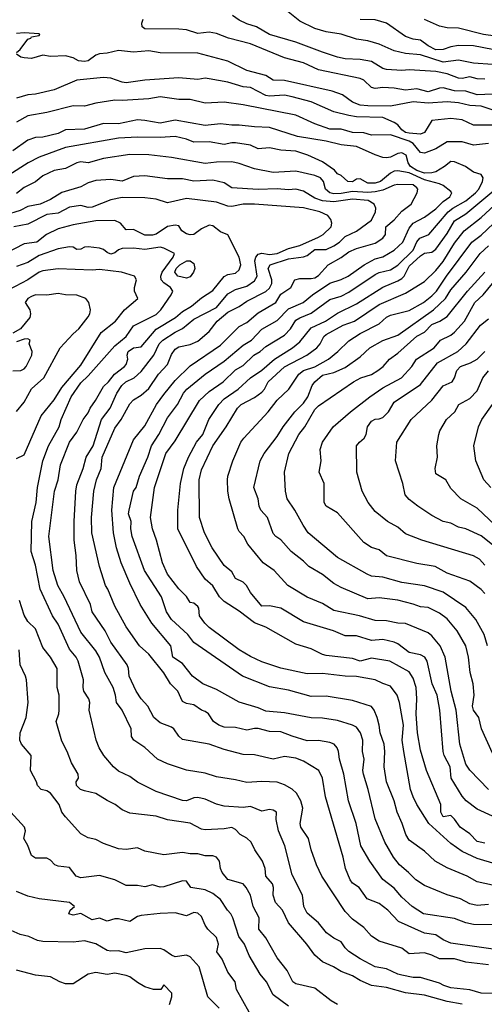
# Model space of a CAD drawing. Header units: metres. Extents: x -46681 to -43747, y -240911 to -237677.
# Tile 712 of 1056: x -46205 to -46143, y -238448 to -238318. Entities that reach past the tile are written whole.
import ezdxf

# ---------------------------------------------------------------- set-up
doc = ezdxf.new("R2010")
doc.units = ezdxf.units.M
doc.layers.add('CONTOUR_INDEX', color=1, linetype='Continuous')
doc.layers.add('CONTOUR_INTER', color=3, linetype='Continuous')

msp = doc.modelspace()

# ---------------------------------------------------------------- linework, layer by layer
at = {"layer": 'CONTOUR_INDEX'}
for points, elevation in [([(-46140.1, -238320.45), (-46143.26, -238320.02), (-46146.6, -238319.17), (-46148.1, -238319.14), (-46149.1, -238318.92), (-46151.1, -238318.04)], 105), ([(-46205.1, -238322.42), (-46204.6, -238322), (-46203.6, -238320.65), (-46203.22, -238320.52), (-46203.1, -238320.32), (-46202.1, -238320.15), (-46202, -238320.02), (-46202.1, -238319.95), (-46204.1, -238319.79), (-46205.1, -238319.91)], 100), ([(-46141.6, -238330.17), (-46143.6, -238329.51), (-46145.1, -238329.43), (-46146.6, -238329.06), (-46148.1, -238328.94), (-46150.6, -238329.12), (-46152.6, -238328.95), (-46155.6, -238329.54), (-46158.6, -238329.5), (-46159.6, -238329.37), (-46160.6, -238329.01), (-46161.92, -238328.02), (-46163.32, -238327.52), (-46169.6, -238326.11), (-46171.1, -238326.09), (-46172.1, -238325.45), (-46174.6, -238324.81), (-46177.1, -238323.58), (-46181.1, -238322.49), (-46186.1, -238322.45), (-46187.6, -238322.18), (-46189.6, -238322.37), (-46191.6, -238322.17), (-46193.1, -238322.5), (-46194.1, -238322.57), (-46194.6, -238322.75), (-46195.6, -238323.5), (-46196.1, -238323.6), (-46196.87, -238323.52), (-46197.6, -238323.1), (-46198.6, -238322.87), (-46200.6, -238322.93), (-46201.6, -238322.76), (-46203.1, -238323.19), (-46204.1, -238323.12), (-46204.54, -238323.02), (-46205.1, -238322.62)], 100), ([(-46142.6, -238435.25), (-46144.1, -238435.39), (-46145.1, -238435.17), (-46146.3, -238434.52), (-46148.1, -238434), (-46151.1, -238432.77), (-46152.22, -238432.02), (-46153.18, -238431.02), (-46154.4, -238430.02), (-46155.18, -238429.02), (-46156.33, -238427.02), (-46157.6, -238423.93), (-46158.52, -238420.02), (-46159.14, -238418.02), (-46159.23, -238417.52), (-46159.06, -238416.02), (-46159.29, -238415.02), (-46159.26, -238413.52), (-46159.55, -238412.52), (-46160.1, -238411.8), (-46160.6, -238411.5), (-46162.6, -238410.9), (-46164.6, -238410.61), (-46166.1, -238410.54), (-46169.6, -238409.89), (-46172.1, -238409.64), (-46173.1, -238409.2), (-46175.6, -238408.48), (-46178.6, -238406.79), (-46180.45, -238406.02), (-46181.81, -238405.02), (-46183.1, -238403.36), (-46184.39, -238402.52), (-46184.65, -238401.02), (-46187.2, -238398.02), (-46188.74, -238395.52), (-46190.1, -238392.71), (-46191.23, -238390.02), (-46191.84, -238388.02), (-46192.26, -238386.02), (-46192.46, -238383.02), (-46192.2, -238380.02), (-46189.6, -238373.73), (-46188.1, -238371.85), (-46186.55, -238369.02), (-46185.6, -238367.7), (-46184.1, -238365.84), (-46182.1, -238363.91), (-46178.1, -238361.17), (-46175.6, -238358.72), (-46174.6, -238358.19), (-46173.1, -238356.9), (-46170.78, -238355.52), (-46170.1, -238354.41), (-46168.79, -238353.52), (-46168.27, -238352.52), (-46167.6, -238352.36), (-46166.1, -238352.37), (-46165.6, -238352.24), (-46165.1, -238351.97), (-46163.84, -238350.52), (-46162.1, -238349.57), (-46161.1, -238348.82), (-46160.1, -238348.36), (-46157.6, -238347.67), (-46156.6, -238347.02), (-46156.26, -238346.52), (-46156.18, -238345.52), (-46155.1, -238344.57), (-46154.1, -238343.41), (-46152.83, -238342.52), (-46152.05, -238341.02), (-46151.96, -238340.52), (-46152.1, -238340.33), (-46152.6, -238339.96), (-46154.6, -238339.89), (-46155.1, -238339.97), (-46156.6, -238340.67), (-46157.6, -238340.86), (-46158.6, -238340.95), (-46160.6, -238340.81), (-46162.1, -238341.1), (-46163.1, -238341.12), (-46163.6, -238340.99), (-46164.17, -238340.52), (-46164.45, -238339.52), (-46164.86, -238339.02), (-46165.6, -238338.72), (-46168.1, -238338.13), (-46171.1, -238338.3), (-46173.6, -238337.83), (-46175.6, -238337.1), (-46176.6, -238336.88), (-46178.6, -238336.93), (-46180.1, -238337.11), (-46184.6, -238336.32), (-46187.6, -238335.98), (-46190.1, -238335.92), (-46193.6, -238336.47), (-46195.6, -238337.04), (-46196.6, -238336.89), (-46197.1, -238337.01), (-46198.6, -238337.77), (-46200.1, -238338.03), (-46201.6, -238338.75), (-46202.6, -238339.53), (-46204.1, -238340.28), (-46205.1, -238341.08)], 95), ([(-46142.6, -238420.03), (-46145.1, -238417.48), (-46145.6, -238416.67), (-46146.39, -238414.02), (-46146.89, -238409.52), (-46147.55, -238407.02), (-46148.35, -238402.52), (-46149, -238401.02), (-46150.1, -238399.67), (-46150.6, -238399.29), (-46153.6, -238398.07), (-46154.6, -238398), (-46156.1, -238397.68), (-46157.6, -238397.67), (-46159.67, -238397.02), (-46163.1, -238396.31), (-46164.6, -238395.42), (-46166.6, -238394.58), (-46169.19, -238393.02), (-46170.97, -238391.02), (-46172.46, -238390.02), (-46174.46, -238387.52), (-46174.98, -238386.52), (-46175.6, -238385.85), (-46175.79, -238385.52), (-46176.96, -238381.52), (-46177.13, -238380.52), (-46177.16, -238379.02), (-46177.13, -238378.52), (-46176.46, -238376.52), (-46175.4, -238374.02), (-46174.99, -238373.52), (-46171.78, -238370.02), (-46170.6, -238368.48), (-46169.05, -238367.02), (-46167.73, -238365.02), (-46167.11, -238364.52), (-46165.6, -238364.04), (-46163.78, -238363.02), (-46162.54, -238362.02), (-46161.1, -238360.6), (-46159.6, -238359.64), (-46157.1, -238358.35), (-46156.1, -238357.45), (-46155.6, -238357.22), (-46153.1, -238356.57), (-46151.2, -238355.52), (-46150.1, -238354.65), (-46149.5, -238354.02), (-46148.18, -238352.02), (-46144.8, -238347.52), (-46143.6, -238346.63), (-46141.1, -238344.26)], 100), ([(-46205.1, -238376.2), (-46204.1, -238375.69), (-46201.83, -238370.52), (-46200.1, -238368.42), (-46199.1, -238366.77), (-46196.6, -238363.83), (-46193.89, -238359.52), (-46191.99, -238358.02), (-46190.81, -238356.52), (-46189.03, -238355.02), (-46189.48, -238354.02), (-46189.49, -238353.52), (-46189.2, -238352.52), (-46189.48, -238352.02), (-46191.21, -238351.52), (-46194.1, -238351.17), (-46195.1, -238351.23), (-46199.6, -238351.05), (-46201.6, -238351.32), (-46202.1, -238351.5), (-46203.6, -238352.53), (-46206.1, -238353.83)], 90), ([(-46142.1, -238387.64), (-46143.6, -238386.45), (-46145.6, -238385.51), (-46146.6, -238385.27), (-46147.6, -238384.75), (-46148.6, -238384.53), (-46150.1, -238383.74), (-46151.95, -238382.52), (-46153.1, -238381.64), (-46153.66, -238381.02), (-46153.97, -238379.52), (-46154.92, -238376.52), (-46154.76, -238374.02), (-46152.83, -238371.02), (-46150.1, -238368.47), (-46148.6, -238366.56), (-46147.44, -238366.02), (-46147.11, -238365.52), (-46146.78, -238364.52), (-46146.32, -238364.02), (-46144.97, -238363.52), (-46144.1, -238363.05), (-46143.09, -238362.02)], 105), ([(-46146.1, -238448.49), (-46148.1, -238448.12), (-46151.1, -238447.27), (-46153.6, -238446.95), (-46156.1, -238446.27), (-46158.1, -238446.01), (-46159.6, -238445.35), (-46160.6, -238444.7), (-46162.1, -238444.16), (-46163.11, -238443.52), (-46164.6, -238442.85), (-46165.6, -238441.99), (-46166.67, -238440.52), (-46169.1, -238437.71), (-46169.9, -238436.02), (-46170.8, -238435.02), (-46171.13, -238434.02), (-46171.07, -238433.02), (-46171.2, -238432.52), (-46172.09, -238431.52), (-46172.17, -238430.52), (-46172.53, -238429.52), (-46173.56, -238428.02), (-46174.05, -238427.02), (-46174.6, -238426.48), (-46175.47, -238426.02), (-46176.1, -238425.35), (-46176.6, -238425.09), (-46177.6, -238425.26), (-46180.1, -238425.37), (-46180.6, -238425.3), (-46182.1, -238424.5), (-46185.1, -238424.05), (-46186.6, -238423.59), (-46190.1, -238423.16), (-46191.1, -238422.74), (-46192.03, -238422.02), (-46193.1, -238421.51), (-46194.6, -238420.55), (-46196.1, -238420.23), (-46196.61, -238420.02), (-46197.15, -238419.52), (-46197.18, -238419.02), (-46196.89, -238418.52), (-46196.93, -238418.02), (-46197.82, -238416.52), (-46198.37, -238415.02), (-46199.1, -238413.65), (-46199.86, -238411.02), (-46199.48, -238410.02), (-46199.46, -238409.52), (-46199.47, -238407.52), (-46199.71, -238406.52), (-46199.72, -238404.02), (-46200.62, -238402.52), (-46201.6, -238401.25), (-46202.6, -238398.74), (-46203.6, -238397.77), (-46204.1, -238396.95), (-46204.71, -238395.02)], 90), ([(-46184.86, -238448.52), (-46184.53, -238447.52), (-46184.52, -238447.02), (-46185.6, -238445.89), (-46185.98, -238446.52), (-46186.98, -238446.52), (-46188.1, -238446.18), (-46189.1, -238445.61), (-46190.1, -238444.84), (-46190.6, -238444.68), (-46192.1, -238444.37), (-46193.1, -238444.53), (-46194.6, -238444.27), (-46195.6, -238444.48), (-46197.6, -238445.77), (-46198.6, -238445.76), (-46199.38, -238445.52), (-46200.6, -238444.85), (-46202.6, -238444.64), (-46205.1, -238443.98)], 85)]:
    msp.add_lwpolyline(points, dxfattribs=dict(at, elevation=elevation))
at = {"layer": 'CONTOUR_INTER'}
for points, elevation in [([(-46142.1, -238324.01), (-46144.6, -238323.81), (-46146.6, -238323.45), (-46148.6, -238323.68), (-46151.6, -238322.74), (-46153.6, -238322.54), (-46155.1, -238322.18), (-46157.1, -238321.32), (-46158.6, -238320.89), (-46160.1, -238320.64), (-46162.1, -238319.99), (-46164.1, -238319.69), (-46165.6, -238319.25), (-46167.6, -238318.28), (-46169.13, -238317.02)], 103), ([(-46142.1, -238327.94), (-46144.1, -238328), (-46145.6, -238327.54), (-46147.1, -238327.48), (-46148.6, -238327.1), (-46149.1, -238327.12), (-46150.6, -238327.61), (-46152.1, -238327.24), (-46153.6, -238327.39), (-46155.1, -238327.12), (-46156.6, -238327.06), (-46157.6, -238327.18), (-46158.1, -238327.05), (-46159.1, -238326.09), (-46159.6, -238325.85), (-46165.1, -238324.73), (-46167.1, -238323.79), (-46169.6, -238323.1), (-46174.1, -238321.26), (-46177.02, -238320.52), (-46178.6, -238319.9), (-46179.6, -238319.74), (-46181.1, -238319.91), (-46182.6, -238319.43), (-46183.6, -238319.31), (-46188.1, -238319.3), (-46188.44, -238319.02), (-46188.49, -238318.52), (-46188.35, -238318.02)], 101), ([(-46143.1, -238325.95), (-46144.1, -238325.9), (-46145.1, -238325.65), (-46146.1, -238325.84), (-46146.6, -238325.8), (-46148.1, -238325.23), (-46149.6, -238324.95), (-46153.1, -238324.72), (-46154.1, -238324.79), (-46156.1, -238324.68), (-46156.6, -238324.52), (-46158.1, -238323.6), (-46159.6, -238323.35), (-46161.6, -238323.26), (-46162.6, -238323.03), (-46164.6, -238322.39), (-46168.1, -238321.04), (-46171.6, -238320.05), (-46173.31, -238319.02), (-46174.6, -238318.62), (-46175.6, -238318.14), (-46176.5, -238317.52)], 102), ([(-46142.1, -238322.02), (-46144.6, -238321.55), (-46146.6, -238321.47), (-46147.6, -238321.65), (-46148.6, -238322.02), (-46149.6, -238322.05), (-46150.6, -238321.52), (-46151.6, -238320.78), (-46152.6, -238320.63), (-46153.6, -238320.3), (-46156.1, -238318.51), (-46157.6, -238318.08), (-46159.6, -238318.06)], 104), ([(-46142.1, -238332.03), (-46144.6, -238332.02), (-46146.1, -238331.32), (-46147.6, -238331.16), (-46150.1, -238331.43), (-46151.1, -238333.01), (-46151.6, -238333.24), (-46153.1, -238333.12), (-46153.6, -238332.99), (-46154.1, -238332.64), (-46154.6, -238332.01), (-46155.1, -238331.69), (-46156.6, -238331.02), (-46160.1, -238330.95), (-46161.1, -238330.77), (-46163.1, -238330.27), (-46166.1, -238328.97), (-46168.6, -238328.27), (-46169.6, -238328.07), (-46171.6, -238328.2), (-46172.1, -238328.13), (-46174.1, -238327.04), (-46175.1, -238326.94), (-46177.1, -238326.36), (-46179.6, -238325.88), (-46180.1, -238325.82), (-46181.1, -238326), (-46183.6, -238325.76), (-46188.1, -238326.07), (-46190.6, -238326.42), (-46191.1, -238326.35), (-46192.6, -238325.8), (-46193.6, -238325.71), (-46197.1, -238326.08), (-46200.1, -238327.36), (-46202.6, -238327.93), (-46203.6, -238328.02), (-46205.1, -238328.47)], 99), ([(-46142.6, -238334.48), (-46144.6, -238334.67), (-46146.1, -238334.25), (-46148.1, -238334.23), (-46149.6, -238335.18), (-46151.1, -238335.75), (-46151.6, -238335.64), (-46152.6, -238334.46), (-46153.1, -238334.14), (-46155.6, -238333.33), (-46158.1, -238333.36), (-46159.1, -238333.06), (-46160.6, -238332.99), (-46162.1, -238332.59), (-46163.6, -238332.55), (-46165.6, -238331.86), (-46168.1, -238330.73), (-46175.1, -238329.36), (-46177.6, -238329.01), (-46180.1, -238329.13), (-46182.1, -238328.64), (-46183.6, -238328.65), (-46186.1, -238328.3), (-46187.6, -238328.54), (-46191.1, -238328.77), (-46192.1, -238328.73), (-46194.6, -238329.12), (-46196.1, -238329.51), (-46197.6, -238329.5), (-46201.1, -238330.37), (-46203.6, -238330.82), (-46205.1, -238331.65)], 98), ([(-46141.6, -238429.94), (-46144.1, -238429.18), (-46146.1, -238428.25), (-46147.6, -238427.21), (-46150.52, -238424.52), (-46152.1, -238422.01), (-46152.58, -238421.02), (-46152.93, -238420.02), (-46153.83, -238415.02), (-46154.02, -238413.52), (-46153.87, -238411.52), (-46154.39, -238408.52), (-46154.69, -238407.52), (-46155.6, -238406.33), (-46156.6, -238406.01), (-46157.6, -238405.5), (-46160.1, -238405.06), (-46161.6, -238405.04), (-46164.6, -238404.67), (-46166.6, -238404.72), (-46170.1, -238403.96), (-46172.6, -238403.11), (-46174.1, -238402.44), (-46175.6, -238401.55), (-46179.6, -238398.56), (-46180.16, -238398.02), (-46180.89, -238397.02), (-46180.97, -238396.02), (-46181.1, -238395.8), (-46181.6, -238395.35), (-46182.1, -238395.26), (-46182.6, -238394.48), (-46183.6, -238393.44), (-46185.11, -238391.52), (-46185.75, -238390.02), (-46186.56, -238387.02), (-46187.1, -238385.52), (-46187.37, -238384.02), (-46186.85, -238380.02), (-46185.35, -238375.52), (-46184.1, -238373.86), (-46180.87, -238368.52), (-46179.6, -238367.31), (-46177.75, -238366.02), (-46176.1, -238364.43), (-46175.1, -238363.87), (-46173.69, -238362.52), (-46172.86, -238362.02), (-46172.1, -238361.34), (-46169.6, -238359.84), (-46168.83, -238359.02), (-46168.1, -238357.89), (-46167.6, -238357.56), (-46166.1, -238356.93), (-46163.6, -238355.11), (-46162.1, -238354.67), (-46161.1, -238354.15), (-46157.6, -238351.81), (-46157.1, -238351.55), (-46155.6, -238351.2), (-46154.6, -238350.58), (-46152.6, -238348.6), (-46152.1, -238347.48), (-46151.69, -238347.02), (-46150.49, -238346.52), (-46147.94, -238343.52), (-46147.33, -238343.02), (-46145.6, -238342.04), (-46144.34, -238341.02), (-46143.9, -238340.52), (-46143.38, -238339.52), (-46143.33, -238339.02), (-46143.6, -238338.57), (-46144.6, -238338.27), (-46145.67, -238337.52), (-46147.1, -238336.9), (-46147.6, -238336.83), (-46148.44, -238337.52), (-46149.6, -238338.22), (-46150.1, -238338.37), (-46151.1, -238338.39), (-46152.1, -238338.05), (-46152.94, -238337.52), (-46153.26, -238337.02), (-46153.51, -238336.02), (-46154.1, -238335.71), (-46154.6, -238335.78), (-46155.6, -238336.28), (-46156.1, -238336.37), (-46156.6, -238336.31), (-46157.6, -238335.99), (-46160.1, -238334.85), (-46162.1, -238334.65), (-46164.1, -238334.17), (-46167.9, -238333.52), (-46171.6, -238332.34), (-46173.6, -238332.26), (-46175.6, -238332.02), (-46176.6, -238332.05), (-46178.1, -238331.86), (-46180.1, -238332.09), (-46184.1, -238331.37), (-46186.1, -238331.76), (-46188.1, -238331.4), (-46189.1, -238331.34), (-46191.6, -238331.87), (-46193.6, -238331.8), (-46196.1, -238332.58), (-46198.6, -238332.65), (-46199.6, -238333.16), (-46201.6, -238333.65), (-46202.6, -238333.69), (-46203.6, -238334.01), (-46205.6, -238335.44)], 97), ([(-46142.1, -238432.7), (-46144.1, -238432.25), (-46145.43, -238431.52), (-46148.1, -238430.42), (-46149.66, -238429.52), (-46151.1, -238428.19), (-46153.1, -238426.75), (-46153.56, -238426.02), (-46154.03, -238424.52), (-46154.69, -238423.02), (-46155.1, -238421.52), (-46156.12, -238419.02), (-46156.4, -238417.02), (-46156.33, -238415.02), (-46156.42, -238414.02), (-46156.96, -238412.52), (-46157.07, -238411.52), (-46157.36, -238410.52), (-46157.74, -238409.52), (-46158.1, -238409.04), (-46160.6, -238408.26), (-46164.1, -238407.67), (-46166.1, -238407.71), (-46169.1, -238406.88), (-46171.6, -238406.46), (-46175.18, -238405.02), (-46181.6, -238400.56), (-46182.43, -238399.52), (-46184.58, -238397.52), (-46185.24, -238396.52), (-46185.89, -238394.52), (-46188.16, -238391.02), (-46189.79, -238386.52), (-46189.96, -238385.52), (-46189.94, -238384.52), (-46190.25, -238383.52), (-46190.19, -238383.02), (-46189.6, -238380.52), (-46189.27, -238380.02), (-46188.82, -238378.52), (-46187.73, -238376.02), (-46187.23, -238374.52), (-46186.26, -238373.02), (-46185.1, -238370.8), (-46183.78, -238369.02), (-46182.98, -238367.52), (-46182.54, -238367.02), (-46180.1, -238365), (-46177.6, -238363.28), (-46175.1, -238361.2), (-46173.99, -238360.52), (-46172.6, -238359.07), (-46170.6, -238357.91), (-46169.1, -238356.35), (-46167.14, -238355.52), (-46165.93, -238354.52), (-46163.6, -238352.99), (-46162.1, -238352.48), (-46161.19, -238352.02), (-46159.09, -238350.52), (-46157.6, -238349.74), (-46156.6, -238349.5), (-46155.1, -238348.58), (-46153.97, -238347.52), (-46153.1, -238345.7), (-46152.6, -238345.01), (-46151.1, -238344.21), (-46149.6, -238343.12), (-46148.6, -238342.15), (-46147.73, -238341.52), (-46147.48, -238341.02), (-46147.6, -238340.83), (-46148.63, -238340.02), (-46149.1, -238339.8), (-46151.1, -238339.26), (-46153.1, -238338.37), (-46154.6, -238338.07), (-46155.1, -238338.13), (-46155.6, -238338.38), (-46156.9, -238339.52), (-46157.6, -238339.73), (-46158.6, -238339.71), (-46159.6, -238339.15), (-46160.1, -238339.2), (-46160.6, -238339.53), (-46161.25, -238339.52), (-46162.1, -238338.72), (-46162.6, -238338.49), (-46162.98, -238338.02), (-46164.6, -238336.91), (-46166.53, -238336.02), (-46168.1, -238335.47), (-46170.1, -238335.36), (-46171.6, -238335.02), (-46173.1, -238335.17), (-46174.1, -238334.67), (-46176.1, -238334.36), (-46176.6, -238334.36), (-46177.6, -238334.62), (-46179.6, -238334.26), (-46181.6, -238334.29), (-46182.6, -238333.88), (-46184.1, -238333.56), (-46186.1, -238333.67), (-46189.1, -238333.62), (-46191.6, -238333.78), (-46198.6, -238334.98), (-46202.1, -238336.27), (-46203.55, -238337.02), (-46206.1, -238338.66)], 96), ([(-46141.1, -238437.96), (-46144.6, -238437.9), (-46145.6, -238437.71), (-46147.1, -238437.11), (-46151.21, -238436.52), (-46152.71, -238435.52), (-46154.1, -238434.29), (-46155.1, -238433.12), (-46156.6, -238431.94), (-46158.32, -238429.52), (-46159.53, -238427.52), (-46160.13, -238424.52), (-46161.16, -238421.52), (-46161.74, -238418.02), (-46162.33, -238416.02), (-46162.45, -238415.02), (-46162.66, -238414.52), (-46163.06, -238414.02), (-46163.6, -238413.79), (-46165.1, -238413.56), (-46166.6, -238413.59), (-46168.6, -238412.99), (-46170.1, -238412.38), (-46171.6, -238412.34), (-46173.1, -238411.96), (-46173.6, -238411.94), (-46174.6, -238412.17), (-46176.1, -238411.81), (-46177.6, -238411.77), (-46178.3, -238411.52), (-46179.02, -238411.02), (-46179.67, -238410.02), (-46180.1, -238409.72), (-46180.6, -238409.51), (-46181.6, -238408.81), (-46182.6, -238408.66), (-46183.1, -238408.39), (-46183.72, -238407.02), (-46184.69, -238406.02), (-46185.6, -238404.58), (-46187.6, -238402.12), (-46188.82, -238401.02), (-46190.6, -238398.49), (-46192.1, -238395.77), (-46193, -238393.52), (-46193.31, -238393.02), (-46194.11, -238390.52), (-46195.13, -238386.02), (-46195.15, -238384.02), (-46194.87, -238380.52), (-46194.5, -238379.02), (-46193.87, -238377.52), (-46193.74, -238376.02), (-46192.1, -238372.17), (-46191.24, -238371.02), (-46190.1, -238368.97), (-46189.6, -238368.42), (-46188.6, -238367.79), (-46187.6, -238366.9), (-46186.28, -238365.02), (-46185.1, -238363.75), (-46184.6, -238362.43), (-46184.1, -238361.71), (-46183.6, -238361.39), (-46182.1, -238361.09), (-46181.1, -238360.63), (-46179.6, -238359.37), (-46178.51, -238358.02), (-46177.1, -238356.81), (-46175.6, -238356.06), (-46174.6, -238355.36), (-46172.1, -238354.09), (-46171.6, -238353.63), (-46171.31, -238353.02), (-46171.31, -238352.52), (-46171.79, -238351.02), (-46171.51, -238350.52), (-46169.1, -238349.74), (-46167.1, -238349.49), (-46166.6, -238349.29), (-46165.6, -238348.5), (-46164.1, -238348.49), (-46163.1, -238348.04), (-46162.33, -238347.52), (-46161.6, -238346.8), (-46160.1, -238346.07), (-46158.1, -238344.64), (-46157.58, -238343.52), (-46157.51, -238343.02), (-46157.73, -238342.52), (-46158.54, -238342.02), (-46160.6, -238341.85), (-46163.1, -238342.2), (-46164.6, -238342.06), (-46165.6, -238341.72), (-46167.1, -238340.8), (-46168.1, -238340.53), (-46169.1, -238340.61), (-46170.6, -238340.46), (-46173.1, -238340.57), (-46176.6, -238340.34), (-46177.6, -238339.68), (-46179.1, -238339.33), (-46181.6, -238339.45), (-46183.1, -238339.15), (-46185.1, -238339.15), (-46188.1, -238338.73), (-46189.6, -238338.85), (-46191.1, -238339.45), (-46192.6, -238339.24), (-46194.6, -238339.37), (-46195.6, -238339.67), (-46196.6, -238340.19), (-46199.1, -238340.94), (-46200.6, -238341.89), (-46201.97, -238342.52), (-46203.6, -238342.83), (-46204.6, -238343.34), (-46206.6, -238343.97)], 94), ([(-46143.1, -238427.13), (-46144.1, -238426.92), (-46145.1, -238425.89), (-46146.35, -238425.02), (-46147.1, -238423.95), (-46147.6, -238423.47), (-46148.6, -238423.64), (-46148.92, -238423.02), (-46148.93, -238422.02), (-46150.81, -238417.52), (-46151.6, -238414.84), (-46151.99, -238412.52), (-46152.19, -238410.02), (-46152.08, -238408.02), (-46152.17, -238406.52), (-46152.6, -238405.3), (-46153.1, -238404.44), (-46155.67, -238403.02), (-46158.1, -238402.66), (-46159.6, -238403.03), (-46160.6, -238402.68), (-46164.1, -238402.29), (-46164.6, -238402.17), (-46166.1, -238401.4), (-46168.1, -238400.8), (-46172.1, -238398.52), (-46173.6, -238397.96), (-46175.6, -238396.43), (-46177.6, -238395.15), (-46178.21, -238394.52), (-46179.1, -238393.07), (-46180.1, -238392.19), (-46181.29, -238390.52), (-46183.72, -238385.52), (-46183.72, -238383.02), (-46183.39, -238379.52), (-46182.93, -238377.52), (-46182.32, -238376.02), (-46181.25, -238374.02), (-46180.45, -238373.02), (-46179.62, -238371.02), (-46178.31, -238369.02), (-46177.6, -238368.28), (-46175.75, -238367.02), (-46174.11, -238365.52), (-46172.6, -238364.48), (-46170.96, -238363.02), (-46168.54, -238361.52), (-46167.6, -238360.75), (-46166.1, -238358.89), (-46164.21, -238358.02), (-46162.6, -238356.93), (-46160.1, -238355.71), (-46156.6, -238353.5), (-46154.6, -238352.68), (-46154.1, -238352.35), (-46153.78, -238352.02), (-46153.1, -238350.7), (-46151.6, -238349.36), (-46151.1, -238348.99), (-46150.1, -238348.86), (-46149.6, -238348.48), (-46148.1, -238346.41), (-46147.1, -238344.69), (-46145.6, -238343.77), (-46141.12, -238340.02)], 98), ([(-46140.1, -238441.47), (-46147.6, -238440.38), (-46148.6, -238439.96), (-46149.6, -238439.29), (-46151.1, -238439.05), (-46154.54, -238437.52), (-46155.93, -238436.02), (-46157.1, -238435.13), (-46158.67, -238434.52), (-46159.74, -238433.02), (-46160.6, -238432.45), (-46160.91, -238432.02), (-46161.54, -238430.52), (-46161.83, -238429.02), (-46164.19, -238421.02), (-46164.6, -238418.52), (-46165.07, -238417.52), (-46167.1, -238416.28), (-46168.1, -238415.88), (-46169.6, -238415.67), (-46171.1, -238416), (-46173.6, -238415.43), (-46175.1, -238415.41), (-46177.6, -238414.74), (-46179.6, -238414.03), (-46183.1, -238413.42), (-46183.6, -238412.98), (-46184.25, -238412.02), (-46184.6, -238411.76), (-46186.1, -238411.22), (-46186.9, -238410.52), (-46187.73, -238409.02), (-46188.6, -238408.03), (-46189.24, -238407.02), (-46190.18, -238405.02), (-46190.27, -238404.02), (-46190.47, -238403.52), (-46192.6, -238400.54), (-46193.38, -238399.02), (-46195.08, -238396.52), (-46195.32, -238395.52), (-46196.75, -238392.52), (-46197.1, -238391.03), (-46197.18, -238389.02), (-46197.45, -238387.02), (-46197.48, -238384.52), (-46197.25, -238380.52), (-46197.1, -238379.67), (-46196.28, -238377.52), (-46195.89, -238376.02), (-46194.96, -238374.52), (-46193.83, -238371.02), (-46192.7, -238369.52), (-46191.81, -238367.52), (-46191.15, -238366.52), (-46190.64, -238366.02), (-46189.54, -238365.52), (-46188.6, -238364.68), (-46186.9, -238362.52), (-46186.2, -238361.02), (-46185.74, -238360.52), (-46184.1, -238359.45), (-46183.1, -238358.97), (-46181.6, -238357.74), (-46178.6, -238356.2), (-46177.1, -238354.38), (-46176.1, -238353.79), (-46174.6, -238353.35), (-46173.6, -238352.67), (-46173.23, -238352.02), (-46173.54, -238350.02), (-46173.4, -238349.52), (-46173.1, -238349.13), (-46172.6, -238348.99), (-46171.6, -238349.15), (-46170.6, -238349.06), (-46169.1, -238348.38), (-46167.6, -238347.99), (-46165.1, -238346.88), (-46164.5, -238346.52), (-46163.45, -238345.52), (-46163.33, -238345.02), (-46163.5, -238344.52), (-46163.88, -238344.02), (-46164.95, -238343.52), (-46167.1, -238343), (-46173.6, -238342.52), (-46175.1, -238342.52), (-46176.6, -238342.82), (-46177.1, -238342.78), (-46178.6, -238342.23), (-46182.6, -238341.75), (-46185.1, -238342.33), (-46186.6, -238341.84), (-46188.1, -238341.68), (-46191.1, -238341.63), (-46192.6, -238341.94), (-46195.1, -238342.89), (-46195.6, -238342.93), (-46196.6, -238342.7), (-46198.1, -238342.89), (-46199.6, -238343.71), (-46201.1, -238343.88), (-46203.6, -238345.17), (-46205.46, -238345.52)], 93), ([(-46142.1, -238423.57), (-46144.1, -238422.64), (-46145.56, -238421.52), (-46146.1, -238420.94), (-46147.53, -238418.52), (-46147.69, -238417.02), (-46148.49, -238415.52), (-46148.61, -238415.02), (-46149.05, -238409.52), (-46149.39, -238407.52), (-46150.05, -238406.02), (-46150.75, -238403.02), (-46151.03, -238402.52), (-46151.6, -238402.21), (-46153.1, -238401.87), (-46154.6, -238400.73), (-46155.1, -238400.5), (-46156.6, -238400.17), (-46158.1, -238400.31), (-46160.1, -238399.67), (-46161.6, -238399.69), (-46163.12, -238399.02), (-46167.1, -238397.81), (-46170.1, -238396.03), (-46171.6, -238395.69), (-46172.6, -238395.75), (-46174.1, -238393.95), (-46174.67, -238393.02), (-46175.1, -238392.57), (-46176.1, -238392.11), (-46176.6, -238391.21), (-46177.6, -238390.37), (-46179.2, -238388.02), (-46180.19, -238386.02), (-46180.85, -238384.02), (-46180.92, -238379.02), (-46180.6, -238377.69), (-46179.1, -238374.52), (-46177.34, -238372.02), (-46175.85, -238369.52), (-46175.34, -238369.02), (-46173.6, -238368.11), (-46172.6, -238367.41), (-46172.26, -238367.02), (-46171.76, -238366.02), (-46169.6, -238364.04), (-46166.64, -238362.52), (-46165.34, -238361.52), (-46164.9, -238361.02), (-46164.42, -238360.02), (-46164.1, -238359.77), (-46161.85, -238358.52), (-46160.37, -238358.02), (-46157.1, -238355.79), (-46153.6, -238354.31), (-46151.1, -238352.76), (-46149.6, -238351.31), (-46148.6, -238350.09), (-46147.1, -238347.68), (-46145.83, -238346.02), (-46143.6, -238344.27), (-46140.61, -238341.52)], 99), ([(-46142.6, -238443.27), (-46145.6, -238442.9), (-46147.1, -238442.46), (-46149.1, -238442.48), (-46150.1, -238441.99), (-46151.1, -238441.69), (-46153.1, -238441.79), (-46154.1, -238441.05), (-46157.1, -238440.12), (-46158.1, -238439.47), (-46159.1, -238438.31), (-46160.6, -238437.21), (-46161.6, -238436.19), (-46164.66, -238431.52), (-46165.38, -238430.02), (-46166.09, -238428.02), (-46166.42, -238426.52), (-46167.45, -238425.02), (-46167.56, -238424.52), (-46167.2, -238422.52), (-46167.44, -238421.52), (-46168.04, -238420.52), (-46168.6, -238419.98), (-46169.6, -238419.4), (-46170.6, -238419.06), (-46172.6, -238418.99), (-46174.6, -238419.12), (-46176.1, -238418.75), (-46178.6, -238418.37), (-46180.1, -238417.87), (-46182.6, -238417.46), (-46185.1, -238416.63), (-46186.43, -238416.02), (-46188.1, -238414.47), (-46189.56, -238413.52), (-46189.86, -238413.02), (-46189.93, -238412.02), (-46191.1, -238409.52), (-46191.86, -238408.52), (-46191.99, -238407.52), (-46192.29, -238406.52), (-46193.39, -238404.52), (-46194.11, -238402.52), (-46194.6, -238401.68), (-46196.6, -238399.21), (-46198.78, -238394.52), (-46199.62, -238393.02), (-46200.26, -238391.02), (-46200.81, -238386.52), (-46200.06, -238380.52), (-46199.6, -238379.02), (-46199.29, -238377.02), (-46198.1, -238374.02), (-46197.1, -238372.69), (-46196.26, -238371.02), (-46195.6, -238370.14), (-46195.35, -238369.52), (-46194.63, -238368.52), (-46193.6, -238366.64), (-46192.9, -238366.02), (-46192.11, -238365.02), (-46190.82, -238364.02), (-46190.6, -238363.72), (-46190.38, -238363.02), (-46190.44, -238362.52), (-46190.33, -238362.02), (-46189.6, -238361.55), (-46188.6, -238361.4), (-46186.6, -238359.07), (-46184.04, -238357.52), (-46183.1, -238356.7), (-46181.95, -238356.02), (-46180.6, -238354.91), (-46179.1, -238353.94), (-46177.6, -238352.09), (-46177.1, -238351.8), (-46176.1, -238351.63), (-46175.6, -238351.21), (-46175.4, -238350.52), (-46175.64, -238349.52), (-46177.1, -238346.58), (-46178.1, -238346.15), (-46179.1, -238345.38), (-46179.6, -238345.29), (-46180.6, -238345.75), (-46181.6, -238346.54), (-46182.1, -238346.57), (-46182.6, -238346.42), (-46183.22, -238346.02), (-46183.6, -238345.39), (-46184.1, -238345.27), (-46185.1, -238345.47), (-46186.6, -238346.47), (-46187.1, -238346.59), (-46188.1, -238346.6), (-46189.6, -238345.85), (-46190.6, -238345.89), (-46191.35, -238345.02), (-46192.1, -238344.67), (-46194.6, -238344.71), (-46197.6, -238345.24), (-46199.6, -238345.76), (-46201.12, -238346.52), (-46202.4, -238347.52), (-46204.1, -238347.74), (-46206.56, -238349.02)], 92), ([(-46142.1, -238447.05), (-46143.6, -238447), (-46145.1, -238446.59), (-46147.6, -238446.3), (-46148.5, -238446.02), (-46149.1, -238445.68), (-46151.6, -238444.92), (-46152.6, -238444.95), (-46154.1, -238444.65), (-46154.63, -238444.52), (-46156.1, -238443.81), (-46157.6, -238443.51), (-46159.6, -238442.47), (-46161.1, -238441.48), (-46161.57, -238441.02), (-46162.1, -238440.22), (-46163.1, -238439.75), (-46164.07, -238439.02), (-46165.1, -238437.68), (-46166.6, -238436.42), (-46167.07, -238435.52), (-46167.23, -238434.02), (-46168.6, -238431.32), (-46169.56, -238427.52), (-46170.41, -238425.52), (-46170.7, -238424.02), (-46170.69, -238423.02), (-46171.1, -238422.78), (-46171.6, -238422.69), (-46172.6, -238422.92), (-46174.1, -238422.31), (-46175.1, -238422.42), (-46177.6, -238422.24), (-46178.6, -238421.99), (-46180.1, -238421.31), (-46181.1, -238421.09), (-46181.6, -238421.12), (-46182.6, -238421.55), (-46183.1, -238421.5), (-46186.6, -238420.31), (-46189.1, -238419.07), (-46190.1, -238418.32), (-46191.6, -238417.62), (-46192.26, -238417.02), (-46193.52, -238415.52), (-46194.15, -238414.52), (-46194.55, -238413.52), (-46195.47, -238409.52), (-46195.4, -238408.52), (-46195.54, -238408.02), (-46196.18, -238407.02), (-46196.29, -238406.52), (-46196.22, -238405.52), (-46196.95, -238403.02), (-46197.2, -238402.52), (-46198.1, -238401.47), (-46199.6, -238398.12), (-46200.34, -238397.02), (-46201.97, -238393.52), (-46202.6, -238390.33), (-46203.14, -238388.52), (-46203.05, -238384.52), (-46202.48, -238382.02), (-46202.32, -238380.02), (-46201.62, -238376.52), (-46200.87, -238374.52), (-46199.44, -238372.02), (-46199.18, -238371.02), (-46197.86, -238368.02), (-46196.6, -238366.19), (-46195.6, -238365.25), (-46192.1, -238361.29), (-46190.6, -238360.02), (-46189.6, -238358.63), (-46186.6, -238357.12), (-46185.98, -238356.52), (-46184.62, -238354.52), (-46184.42, -238354.02), (-46184.7, -238353.52), (-46185.6, -238352.92), (-46185.93, -238352.52), (-46185.99, -238352.02), (-46185.82, -238351.52), (-46184.34, -238349.52), (-46184.16, -238349.02), (-46185.6, -238348.32), (-46186.1, -238348.22), (-46188.1, -238348.51), (-46189.6, -238348.33), (-46191.1, -238348.37), (-46191.6, -238348.55), (-46192.1, -238348.96), (-46192.6, -238349.11), (-46193.1, -238348.9), (-46193.6, -238348.5), (-46194.1, -238348.33), (-46195.6, -238348.15), (-46196.1, -238348.22), (-46196.6, -238348.48), (-46197.1, -238348.49), (-46197.6, -238348.22), (-46198.1, -238348.15), (-46199.6, -238348.42), (-46202.1, -238349.31), (-46203.6, -238350.23), (-46205.1, -238350.78)], 91), ([(-46142.1, -238415.24), (-46143.54, -238412.02), (-46143.9, -238410.52), (-46144.6, -238409.52), (-46144.73, -238409.02), (-46144.52, -238407.52), (-46144.62, -238406.02), (-46145.04, -238404.52), (-46145.24, -238402.52), (-46145.6, -238401.02), (-46146.74, -238399.02), (-46148.1, -238397.45), (-46149.1, -238396.67), (-46150.6, -238395.94), (-46151.6, -238395.86), (-46152.6, -238395.47), (-46154.6, -238394.96), (-46157.1, -238394.66), (-46158.6, -238394.76), (-46162.1, -238393.3), (-46163.1, -238392.75), (-46164.6, -238391.55), (-46166.39, -238390.52), (-46167.1, -238389.78), (-46168.74, -238388.52), (-46170.1, -238386.95), (-46170.76, -238386.52), (-46171.1, -238386.14), (-46171.87, -238384.02), (-46172.73, -238383.02), (-46172.99, -238382.52), (-46173.12, -238381.52), (-46173.66, -238380.02), (-46172.84, -238376.52), (-46172.31, -238375.52), (-46170.6, -238373.26), (-46169.81, -238372.02), (-46168.26, -238370.02), (-46167.1, -238368.87), (-46166.52, -238368.02), (-46165.94, -238366.52), (-46165.6, -238366.02), (-46164.6, -238365.17), (-46163.1, -238364.82), (-46161.6, -238364.16), (-46159.6, -238362.74), (-46158.34, -238361.52), (-46156.6, -238360.55), (-46154.6, -238359.87), (-46149.87, -238356.52), (-46148.29, -238355.02), (-46147.6, -238353.85), (-46145.58, -238351.52), (-46143.73, -238349.02), (-46142.6, -238348.01)], 101), ([(-46182.54, -238350.02), (-46182.1, -238349.99), (-46181.6, -238350.36), (-46181.48, -238351.02), (-46181.66, -238351.52), (-46182.1, -238352.14), (-46182.6, -238352.29), (-46183.74, -238352.02), (-46184.14, -238351.52), (-46183.96, -238351.02), (-46183.47, -238350.52), (-46182.54, -238350.02)], 92), ([(-46143.1, -238394.08), (-46143.6, -238393.53), (-46145.1, -238392.45), (-46148.1, -238391.39), (-46149.69, -238390.52), (-46152.1, -238390.08), (-46156.1, -238389.07), (-46157.1, -238388.28), (-46158.1, -238387.98), (-46159.1, -238387.34), (-46162.6, -238383.38), (-46164.11, -238382.52), (-46164.38, -238382.02), (-46164.37, -238379.52), (-46165.02, -238378.02), (-46164.75, -238376.52), (-46164.9, -238375.02), (-46164.57, -238374.02), (-46163.16, -238372.02), (-46160.88, -238370.02), (-46158.32, -238368.02), (-46156.6, -238366.83), (-46154.14, -238365.52), (-46152.78, -238364.02), (-46152.13, -238363.02), (-46149.79, -238361.52), (-46148.97, -238360.52), (-46147.6, -238359.87), (-46147.1, -238359.46), (-46145.8, -238358.02), (-46144.42, -238355.52), (-46143.3, -238354.52), (-46140.43, -238351.02)], 103), ([(-46142.76, -238401.02), (-46143.17, -238399.52), (-46144.29, -238397.52), (-46145.6, -238395.92), (-46148.6, -238393.89), (-46151.1, -238393.05), (-46154.1, -238392.63), (-46156.6, -238391.91), (-46158.1, -238391.77), (-46158.67, -238391.52), (-46162.6, -238389.3), (-46166.47, -238386.02), (-46167.16, -238385.02), (-46168.24, -238383.02), (-46169.26, -238381.52), (-46169.5, -238380.52), (-46169.61, -238378.02), (-46169.04, -238375.52), (-46167.7, -238373.02), (-46166.92, -238372.02), (-46165.6, -238369.69), (-46165.1, -238369.23), (-46160.46, -238366.02), (-46159.52, -238365.52), (-46158.1, -238365.05), (-46157.25, -238364.52), (-46156.57, -238364.02), (-46155.71, -238363.02), (-46154.6, -238362.24), (-46152.1, -238360), (-46151.1, -238359.48), (-46150.1, -238358.45), (-46149.03, -238358.02), (-46148.1, -238357.38), (-46145.41, -238354.02), (-46143.1, -238351.53)], 102), ([(-46205.1, -238369.98), (-46204.1, -238368.72), (-46203.1, -238366.98), (-46201.5, -238365.52), (-46199.32, -238361.52), (-46197.6, -238359.66), (-46196.83, -238359.02), (-46195.6, -238357.41), (-46195.38, -238357.02), (-46195.32, -238356.52), (-46195.53, -238355.52), (-46195.94, -238355.02), (-46197.1, -238354.55), (-46198.6, -238354.52), (-46199.6, -238354.33), (-46201.1, -238354.56), (-46202.6, -238354.53), (-46203.1, -238354.72), (-46203.62, -238355.02), (-46203.94, -238355.52), (-46203.34, -238356.52), (-46203.24, -238357.02), (-46203.35, -238357.52), (-46204.56, -238359.02), (-46205.6, -238359.59)], 89), ([(-46143.1, -238390.34), (-46143.8, -238389.52), (-46144.6, -238389.1), (-46151.45, -238387.02), (-46153.6, -238386.18), (-46154.6, -238385.31), (-46155.98, -238384.52), (-46157.6, -238383.22), (-46158.56, -238382.02), (-46159.35, -238380.52), (-46160.03, -238378.02), (-46160.07, -238374.52), (-46159.7, -238374.02), (-46159.07, -238373.52), (-46158.81, -238373.02), (-46158.63, -238372.02), (-46158.1, -238371.26), (-46157.6, -238371), (-46157.1, -238370.96), (-46156.6, -238370.75), (-46155.83, -238370.02), (-46155.1, -238368.73), (-46151.6, -238366.41), (-46149.36, -238363.52), (-46146.68, -238362.02), (-46145.57, -238361.02), (-46143.66, -238358.52), (-46142.6, -238357.68)], 104), ([(-46205.6, -238364.57), (-46204.52, -238364.52), (-46204.1, -238364.32), (-46203.84, -238364.02), (-46203.05, -238362.52), (-46203.02, -238362.02), (-46203.41, -238361.02), (-46203.27, -238360.52), (-46203.6, -238360.36), (-46204.1, -238360.4), (-46205.1, -238360.75)], 88), ([(-46141.71, -238385.02), (-46144.1, -238382.76), (-46146.29, -238381.52), (-46147.6, -238380.18), (-46148.25, -238379.02), (-46149.6, -238378.23), (-46149.69, -238377.52), (-46149.34, -238376.02), (-46149.43, -238374.52), (-46149.2, -238373.02), (-46149.04, -238372.52), (-46148.15, -238371.02), (-46147.06, -238370.02), (-46146.55, -238369.02), (-46145.1, -238368.24), (-46144.1, -238367.22), (-46143.36, -238365.52), (-46142.6, -238364.57)], 106), ([(-46142.31, -238380.02), (-46143.24, -238379.02), (-46144.28, -238376.52), (-46144.56, -238374.52), (-46143.92, -238372.02), (-46143.48, -238371.02), (-46142.07, -238369.02)], 107), ([(-46162.6, -238448.5), (-46163.44, -238448.02), (-46165.6, -238446.35), (-46168.1, -238445.8), (-46168.52, -238445.52), (-46169.28, -238444.02), (-46170.6, -238442.35), (-46172.1, -238439.7), (-46173.03, -238438.52), (-46172.98, -238437.02), (-46173.76, -238435.52), (-46174.14, -238434.02), (-46174.68, -238433.02), (-46175.1, -238432.52), (-46177.1, -238431.97), (-46177.87, -238431.02), (-46178.1, -238430.52), (-46178.24, -238429.52), (-46178.6, -238428.99), (-46179.1, -238428.84), (-46180.1, -238428.83), (-46181.1, -238428.54), (-46182.1, -238428.58), (-46183.1, -238428.38), (-46185.6, -238428.67), (-46188.1, -238428.19), (-46189.1, -238427.77), (-46190.6, -238427.97), (-46191.6, -238427.88), (-46193.6, -238427.19), (-46194.6, -238426.68), (-46195.6, -238426.46), (-46196.6, -238425.89), (-46198.6, -238423.66), (-46199.1, -238423.02), (-46199.46, -238422.02), (-46200.6, -238420.54), (-46201.1, -238420.22), (-46201.83, -238420.02), (-46202.33, -238419.52), (-46202.47, -238419.02), (-46203.24, -238417.52), (-46203.18, -238415.52), (-46204.45, -238414.02), (-46204.68, -238413.52), (-46204.63, -238412.52), (-46203.82, -238410.52), (-46203.54, -238408.52), (-46203.79, -238405.52), (-46203.9, -238405.02), (-46204.62, -238403.52), (-46204.76, -238401.52)], 89), ([(-46169.1, -238448.75), (-46171.1, -238447.25), (-46172.01, -238445.52), (-46172.84, -238444.52), (-46174.3, -238442.02), (-46174.91, -238440.52), (-46175.67, -238439.52), (-46176.44, -238437.02), (-46176.71, -238436.52), (-46177.18, -238436.02), (-46178.1, -238434.61), (-46179.1, -238433.8), (-46180.1, -238433.33), (-46182.04, -238433.02), (-46182.6, -238432.16), (-46183.1, -238432.13), (-46185.6, -238432.93), (-46186.1, -238432.98), (-46187.1, -238432.67), (-46188.1, -238432.91), (-46189.1, -238432.77), (-46190.6, -238432.77), (-46192.1, -238432.02), (-46194.1, -238431.42), (-46196.6, -238431.75), (-46197.2, -238431.52), (-46198.1, -238430.35), (-46199.6, -238430.19), (-46200.01, -238430.02), (-46200.6, -238429.4), (-46201.1, -238429.13), (-46202.6, -238429.12), (-46203.1, -238428.8), (-46203.6, -238427.44), (-46204.13, -238426.52), (-46203.89, -238425.52), (-46204.05, -238425.02), (-46205.85, -238423.02)], 88), ([(-46174.29, -238449.52), (-46175.96, -238446.52), (-46176.13, -238445.52), (-46177.1, -238444.24), (-46177.87, -238442.52), (-46178.57, -238441.52), (-46178.34, -238440.52), (-46178.6, -238439.63), (-46179.76, -238438.52), (-46180.14, -238438.02), (-46180.6, -238436.87), (-46181.1, -238436.41), (-46181.6, -238436.31), (-46182.6, -238436.75), (-46184.1, -238436.39), (-46186.1, -238436.45), (-46188.6, -238436.73), (-46189.1, -238436.86), (-46190.1, -238437.52), (-46191.6, -238437.16), (-46192.1, -238437.16), (-46193.1, -238437.47), (-46194.1, -238437.06), (-46195.1, -238437.28), (-46196.6, -238436.45), (-46197.6, -238436.69), (-46198.15, -238436.52), (-46198.01, -238436.02), (-46197.42, -238435.52), (-46198.1, -238435.02), (-46202.1, -238434.53), (-46203.6, -238434.15), (-46205.1, -238433.56)], 87), ([(-46178.26, -238449.02), (-46179.75, -238447.52), (-46180.93, -238443.52), (-46182.1, -238442.2), (-46182.6, -238442), (-46184.1, -238442.22), (-46184.6, -238442), (-46185.6, -238441.26), (-46186.1, -238441.09), (-46188.1, -238441.13), (-46190.6, -238441.67), (-46191.6, -238441.39), (-46192.6, -238441.46), (-46193.1, -238441.36), (-46194.6, -238440.49), (-46196.1, -238440.07), (-46197.6, -238440.25), (-46201.6, -238440.19), (-46202.32, -238440.02), (-46203.48, -238439.52), (-46204.6, -238439.26), (-46206.2, -238438.52)], 86)]:
    msp.add_lwpolyline(points, dxfattribs=dict(at, elevation=elevation))

doc.saveas('drawing.dxf')
